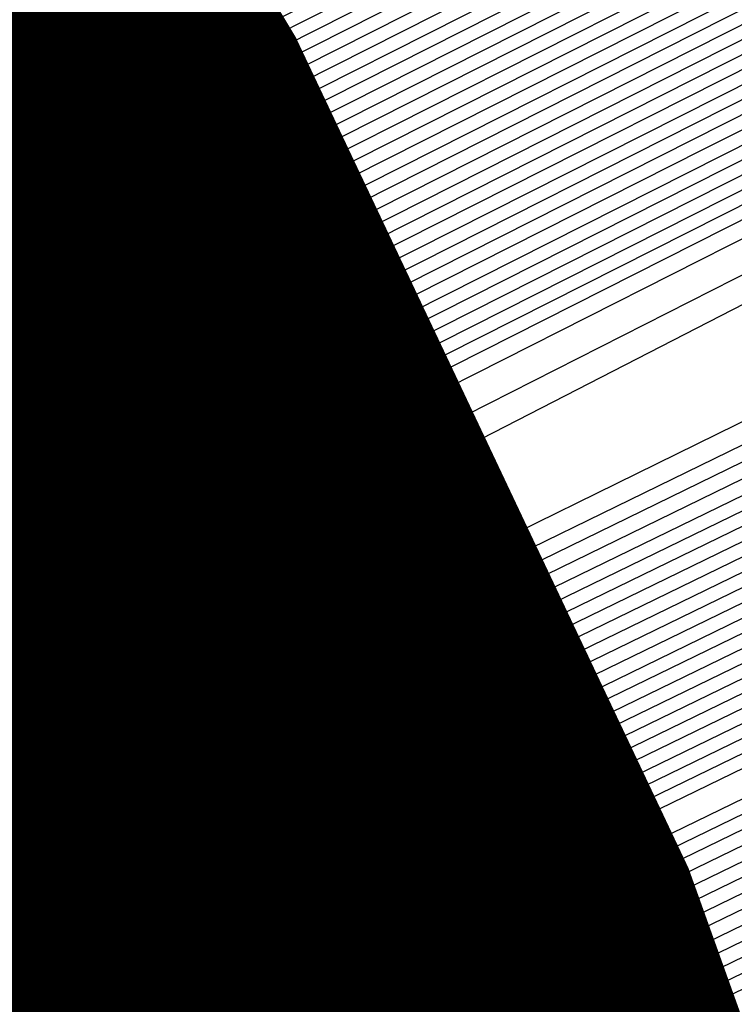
# Model space of a CAD drawing. Extents: x 3249832 to 3255657, y 13789405 to 13793316.
# Tile 426 of 656: x 3254723.482 to 3254724.245, y 13790591.556 to 13790592.608. Entities that reach past the tile are written whole.
import ezdxf

# ---------------------------------------------------------------- set-up
doc = ezdxf.new("R2010")
doc.units = 0
doc.header["$LTSCALE"] = 100
doc.header["$MEASUREMENT"] = 0
for name, color, linetype in [('GRATIO_CON', 10, 'CONTINUOUS'), ('GRATIO_ICON', 7, 'CONTINUOUS'), ('TARGETS_EAST', 7, 'CONTINUOUS')]:
    doc.layers.add(name, color=color, linetype=linetype)

# ---------------------------------------------------------------- blocks, each defined once
blk = doc.blocks.new('Gratio_032316_contours')
at = {"layer": 'GRATIO_CON', "color": 1, "linetype": 'Continuous', "flags": 128}
for points in [[(3254642.139, 13790551.7053), (3254660.6124, 13790560.6687), (3254682.3072, 13790571.2723), (3254700.7352, 13790580.305), (3254711.0317, 13790585.3564), (3254714.825, 13790587.2199), (3254715.3665, 13790587.4896), (3254715.3659, 13790587.4937), (3254715.3657, 13790587.4969), (3254715.3666, 13790587.4975), (3254715.9081, 13790587.7572), (3254719.6861, 13790589.589), (3254729.9352, 13790594.5687), (3254748.2689, 13790603.4881), (3254769.8147, 13790614.0012), (3254788.079, 13790622.9777)], [(3254643.9573, 13790552.6097), (3254661.9705, 13790561.3498), (3254683.1246, 13790571.6892), (3254701.0934, 13790580.4969), (3254711.1333, 13790585.4226), (3254714.8321, 13790587.2398), (3254715.3601, 13790587.5029), (3254715.3596, 13790587.5069), (3254715.3595, 13790587.5098), (3254715.3603, 13790587.5104), (3254715.8805, 13790587.7597), (3254719.5093, 13790589.5191), (3254729.3537, 13790594.3022), (3254746.9632, 13790602.8693), (3254767.6581, 13790612.9672), (3254785.2011, 13790621.5892)], [(3254645.7757, 13790553.5142), (3254663.3285, 13790562.0309), (3254683.9419, 13790572.1067), (3254701.4513, 13790580.6909), (3254711.2342, 13790585.4933), (3254714.8385, 13790587.2659), (3254715.3542, 13790587.5212), (3254715.853, 13790587.7617), (3254719.3325, 13790589.4492), (3254728.7721, 13790594.0356), (3254745.6576, 13790602.2505), (3254765.5015, 13790611.9331), (3254782.3232, 13790620.2006)], [(3254647.5941, 13790554.4186), (3254664.6865, 13790562.712), (3254684.7593, 13790572.5235), (3254701.8095, 13790580.8826), (3254711.336, 13790585.5591), (3254714.8458, 13790587.2852), (3254715.348, 13790587.5339), (3254715.8254, 13790587.7641), (3254719.1557, 13790589.3793), (3254728.1905, 13790593.7691), (3254744.3519, 13790601.6317), (3254763.3449, 13790610.8991), (3254779.4453, 13790618.8121)], [(3254651.2308, 13790556.2274), (3254667.4026, 13790564.0741), (3254686.3942, 13790573.3572), (3254702.526, 13790581.266), (3254711.5395, 13790585.6907), (3254714.8603, 13790587.3239), (3254715.3355, 13790587.5594), (3254715.7702, 13790587.7691), (3254718.8022, 13790589.2396), (3254727.0274, 13790593.236), (3254741.7406, 13790600.3941), (3254759.0318, 13790608.8311), (3254773.6894, 13790616.035)], [(3254653.0492, 13790557.1319), (3254668.7606, 13790564.7552), (3254687.2116, 13790573.774), (3254702.8843, 13790581.4577), (3254711.6412, 13790585.7564), (3254714.8676, 13790587.3433), (3254715.3293, 13790587.5721), (3254715.7426, 13790587.7716), (3254718.6254, 13790589.1697), (3254726.4458, 13790592.9695), (3254740.435, 13790599.7753), (3254756.8752, 13790607.7971), (3254770.8115, 13790614.6465), (3254778.5294, 13790618.5309)], [(3254646.2517, 13790553.9528), (3254654.8675, 13790558.0363), (3254670.1186, 13790565.4362), (3254688.0291, 13790574.1908), (3254703.2426, 13790581.6494), (3254711.743, 13790585.8222), (3254714.8749, 13790587.3627), (3254715.3231, 13790587.5848), (3254715.7151, 13790587.774), (3254718.4486, 13790589.0998), (3254725.8643, 13790592.703), (3254739.1294, 13790599.1565), (3254754.7186, 13790606.7631), (3254767.9336, 13790613.258), (3254775.252, 13790616.9413)], [(3254648.3232, 13790554.9771), (3254656.6859, 13790558.9407), (3254671.4766, 13790566.1173), (3254688.8465, 13790574.6076), (3254703.6008, 13790581.8411), (3254711.8447, 13790585.888), (3254714.8821, 13790587.382), (3254715.3169, 13790587.5976), (3254715.6875, 13790587.7765), (3254718.2718, 13790589.03), (3254725.2827, 13790592.4364), (3254737.8237, 13790598.5377), (3254752.562, 13790605.7291), (3254765.0557, 13790611.8694), (3254771.9746, 13790615.3518)], [(3254652.466, 13790557.0257), (3254660.3226, 13790560.7496), (3254674.1927, 13790567.4794), (3254690.4813, 13790575.4413), (3254704.3173, 13790582.2246), (3254712.0482, 13790586.0196), (3254714.8967, 13790587.4207), (3254715.3044, 13790587.623), (3254715.6323, 13790587.7815), (3254717.9183, 13790588.8903), (3254724.1196, 13790591.9033), (3254735.2124, 13790597.3001), (3254748.2489, 13790603.6611), (3254759.2998, 13790609.0924), (3254765.4198, 13790612.1726), (3254767.5973, 13790613.3706), (3254767.8046, 13790613.628), (3254767.8447, 13790613.807), (3254768.8446, 13790614.4523), (3254771.7623, 13790616.0293)], [(3254651.241, 13790556.5836), (3254654.5375, 13790558.0501), (3254662.141, 13790561.654), (3254675.5507, 13790568.1605), (3254691.2988, 13790575.8581), (3254704.6756, 13790582.4163), (3254712.1499, 13790586.0854), (3254714.904, 13790587.4401), (3254715.2982, 13790587.6357), (3254715.6047, 13790587.7839), (3254717.7415, 13790588.8204), (3254723.538, 13790591.6368), (3254733.9068, 13790596.6813), (3254746.0923, 13790602.627), (3254756.4219, 13790607.7038), (3254762.1424, 13790610.583), (3254764.1778, 13790611.7028), (3254764.3715, 13790611.9434), (3254764.4337, 13790612.1232), (3254765.5415, 13790612.8137), (3254768.7386, 13790614.5249), (3254774.566, 13790617.5186)], [(3254651.548, 13790556.8702), (3254653.3699, 13790557.6315), (3254656.6089, 13790559.0744), (3254663.9594, 13790562.5584), (3254676.9087, 13790568.8416), (3254692.1162, 13790576.2749), (3254705.0338, 13790582.608), (3254712.2517, 13790586.1512), (3254714.9112, 13790587.4594), (3254715.292, 13790587.6484), (3254715.5771, 13790587.7864), (3254717.5647, 13790588.7505), (3254722.9564, 13790591.3703), (3254732.6011, 13790596.0625), (3254743.9357, 13790601.593), (3254753.544, 13790606.3153), (3254758.865, 13790608.9934), (3254760.7582, 13790610.035), (3254760.9385, 13790610.2589), (3254761.0228, 13790610.4394), (3254762.2384, 13790611.1751), (3254765.7149, 13790613.0205), (3254772.0375, 13790616.2604)], [(3254678.2668, 13790569.5227), (3254692.9336, 13790576.6918), (3254705.3921, 13790582.7997), (3254712.3534, 13790586.217), (3254714.9185, 13790587.4788), (3254715.2858, 13790587.6612), (3254715.5496, 13790587.7889), (3254717.3879, 13790588.6807), (3254722.3749, 13790591.1037), (3254731.2955, 13790595.4436), (3254741.7791, 13790600.559), (3254750.666, 13790604.9267), (3254755.5876, 13790607.4038), (3254757.3387, 13790608.3672), (3254757.5054, 13790608.5743), (3254757.6118, 13790608.7556), (3254758.9353, 13790609.5366), (3254762.6912, 13790611.5161), (3254769.509, 13790615.0021), (3254777.6739, 13790619.1394)], [(3254680.9828, 13790570.8848), (3254694.5684, 13790577.5253), (3254706.1082, 13790583.1826), (3254712.556, 13790586.3474), (3254714.9315, 13790587.5159), (3254715.271, 13790587.6858), (3254715.2714, 13790587.6881), (3254715.2722, 13790587.6892), (3254715.2732, 13790587.689), (3254715.4944, 13790587.7945), (3254717.0344, 13790588.541), (3254721.2117, 13790590.5707), (3254728.6842, 13790594.206), (3254737.4659, 13790598.491), (3254744.9102, 13790602.1497), (3254749.0328, 13790604.2246), (3254750.4996, 13790605.0316), (3254750.6393, 13790605.2051), (3254750.7899, 13790605.388), (3254752.329, 13790606.2594), (3254756.6438, 13790608.5072), (3254764.4521, 13790612.4857), (3254773.7947, 13790617.2146)], [(3254682.3408, 13790571.5658), (3254695.3858, 13790577.9421), (3254706.4664, 13790583.3743), (3254712.6576, 13790586.4132), (3254714.9386, 13790587.5352), (3254715.2646, 13790587.6983), (3254715.2651, 13790587.7006), (3254715.2659, 13790587.7017), (3254715.267, 13790587.7016), (3254715.4668, 13790587.797), (3254716.8576, 13790588.4711), (3254720.6302, 13790590.3041), (3254727.3786, 13790593.5872), (3254735.3094, 13790597.457), (3254742.0323, 13790600.7611), (3254745.7554, 13790602.635), (3254747.0801, 13790603.3639), (3254747.2062, 13790603.5205), (3254747.379, 13790603.7042), (3254749.0259, 13790604.6209), (3254753.6201, 13790607.0028), (3254761.9237, 13790611.2275), (3254771.8551, 13790616.2521)], [(3254683.6989, 13790572.2469), (3254696.2032, 13790578.3589), (3254706.8246, 13790583.566), (3254712.7593, 13790586.4789), (3254714.9457, 13790587.5545), (3254715.2583, 13790587.7108), (3254715.2588, 13790587.7131), (3254715.2597, 13790587.7142), (3254715.2608, 13790587.7142), (3254715.4392, 13790587.7994), (3254716.6808, 13790588.4013), (3254720.0486, 13790590.0376), (3254726.0729, 13790592.9684), (3254733.1528, 13790596.423), (3254739.1543, 13790599.3726), (3254742.478, 13790601.0454), (3254743.6606, 13790601.6961), (3254743.7731, 13790601.8359), (3254743.968, 13790602.0204), (3254745.7228, 13790602.9823), (3254750.5964, 13790605.4984), (3254759.3952, 13790609.9692), (3254769.9155, 13790615.2897), (3254779.2011, 13790619.9784)], [(3254685.0569, 13790572.928), (3254697.0206, 13790578.7757), (3254707.1829, 13790583.7577), (3254712.8609, 13790586.5447), (3254714.9528, 13790587.5738), (3254715.2519, 13790587.7234), (3254715.2526, 13790587.7256), (3254715.2535, 13790587.7267), (3254715.2546, 13790587.7269), (3254715.4116, 13790587.8019), (3254716.504, 13790588.3314), (3254719.4671, 13790589.7711), (3254724.7673, 13790592.3496), (3254730.9962, 13790595.389), (3254736.2764, 13790597.9841), (3254739.2006, 13790599.4558), (3254740.241, 13790600.0283), (3254740.3401, 13790600.1513), (3254740.5571, 13790600.3366), (3254742.4197, 13790601.3437), (3254747.5727, 13790603.994), (3254756.8668, 13790608.711), (3254767.9759, 13790614.3273), (3254777.7802, 13790619.2776)], [(3254687.7729, 13790574.2901), (3254698.6554, 13790579.6094), (3254707.8993, 13790584.1411), (3254713.0642, 13790586.6762), (3254714.9671, 13790587.6123), (3254715.2393, 13790587.7484), (3254715.24, 13790587.7505), (3254715.241, 13790587.7518), (3254715.2422, 13790587.7521), (3254715.3565, 13790587.8068), (3254716.1504, 13790588.1917), (3254718.3039, 13790589.238), (3254722.156, 13790591.112), (3254726.683, 13790593.3209), (3254730.5206, 13790595.207), (3254732.6458, 13790596.2766), (3254733.4019, 13790596.6927), (3254733.4739, 13790596.7821), (3254733.7351, 13790596.969), (3254735.8135, 13790598.0666), (3254741.5253, 13790600.9852), (3254751.8099, 13790606.1945), (3254764.0967, 13790612.4024), (3254774.9383, 13790617.8759)], [(3254689.131, 13790574.9712), (3254699.4729, 13790580.0262), (3254708.2575, 13790584.3328), (3254713.1658, 13790586.742), (3254714.9742, 13790587.6316), (3254715.2329, 13790587.761), (3254715.2337, 13790587.763), (3254715.2348, 13790587.7643), (3254715.2359, 13790587.7648), (3254715.3289, 13790587.8092), (3254715.9737, 13790588.1218), (3254717.7224, 13790588.9714), (3254720.8504, 13790590.4932), (3254724.5264, 13790592.2869), (3254727.6426, 13790593.8185), (3254729.3684, 13790594.687), (3254729.9824, 13790595.0249), (3254730.0409, 13790595.0975), (3254730.3242, 13790595.2852), (3254732.5104, 13790596.428), (3254738.5016, 13790599.4807), (3254749.2814, 13790604.9363), (3254762.1571, 13790611.44), (3254773.5174, 13790617.1751)], [(3254690.489, 13790575.6522), (3254700.2903, 13790580.443), (3254708.6157, 13790584.5245), (3254713.2674, 13790586.8077), (3254714.9813, 13790587.6509), (3254715.2266, 13790587.7735), (3254715.2275, 13790587.7755), (3254715.2286, 13790587.7768), (3254715.2297, 13790587.7774), (3254715.3013, 13790587.8117), (3254715.7969, 13790588.0519), (3254717.1408, 13790588.7049), (3254719.5447, 13790589.8744), (3254722.3699, 13790591.2529), (3254724.7647, 13790592.4299), (3254726.091, 13790593.0974), (3254726.5629, 13790593.3571), (3254726.6078, 13790593.4129), (3254726.9132, 13790593.6014), (3254729.2072, 13790594.7894), (3254735.4779, 13790597.9763), (3254746.753, 13790603.6781), (3254760.2175, 13790610.4776), (3254772.0965, 13790616.4743)], [(3254691.847, 13790576.3333), (3254701.1077, 13790580.8598), (3254708.9739, 13790584.7162), (3254713.3691, 13790586.8735), (3254714.9885, 13790587.6701), (3254715.2202, 13790587.7861), (3254715.2212, 13790587.788), (3254715.2224, 13790587.7893), (3254715.2235, 13790587.79), (3254715.2737, 13790587.8141), (3254715.6201, 13790587.9821), (3254716.5592, 13790588.4384), (3254718.2391, 13790589.2556), (3254720.2133, 13790590.2189), (3254721.8868, 13790591.0414), (3254722.8136, 13790591.5079), (3254723.1433, 13790591.6893), (3254723.1747, 13790591.7283), (3254723.5023, 13790591.9176), (3254725.9041, 13790593.1509), (3254732.4543, 13790596.4719), (3254744.2245, 13790602.4199), (3254758.2779, 13790609.5152)], [(3254687.5981, 13790574.316), (3254694.5631, 13790577.6954), (3254702.7425, 13790581.6935), (3254709.6903, 13790585.0996), (3254713.5723, 13790587.005), (3254715.0027, 13790587.7087), (3254715.2076, 13790587.8111), (3254715.2155, 13790587.8162), (3254715.2646, 13790587.8408), (3254715.3952, 13790587.9046), (3254715.6275, 13790588.0179), (3254715.8997, 13790588.1512), (3254716.1297, 13790588.2654), (3254716.6303, 13790588.5199), (3254719.2939, 13790589.8681), (3254726.4082, 13790593.462), (3254739.168, 13790599.9031), (3254754.3988, 13790607.5903), (3254767.8337, 13790614.3719), (3254776.2164, 13790618.6078)], [(3254651.0069, 13790556.9616), (3254655.5123, 13790559.1072), (3254661.3217, 13790561.894), (3254668.1197, 13790565.1602), (3254674.8023, 13790568.3631), (3254680.0684, 13790570.8643), (3254683.1747, 13790572.3015), (3254685.6089, 13790573.4148), (3254689.4165, 13790575.2204), (3254695.9211, 13790578.3765), (3254703.5599, 13790582.1103), (3254710.0485, 13790585.2913), (3254713.674, 13790587.0708), (3254715.0098, 13790587.728), (3254715.2012, 13790587.8237), (3254715.5767, 13790588.0145), (3254718.1988, 13790589.3384), (3254725.3135, 13790592.9288), (3254738.0825, 13790599.3724), (3254753.3307, 13790607.0675), (3254766.7985, 13790613.8657), (3254775.2332, 13790618.1281)], [(3254651.9652, 13790557.4392), (3254656.6382, 13790559.6653), (3254662.6638, 13790562.5558), (3254669.7147, 13790565.9438), (3254676.6453, 13790569.2668), (3254682.1055, 13790571.8639), (3254685.3036, 13790573.3493), (3254687.6804, 13790574.4392), (3254691.2349, 13790576.1249), (3254697.2791, 13790579.0576), (3254704.3773, 13790582.5271), (3254710.4067, 13790585.483), (3254713.7756, 13790587.1366), (3254715.0169, 13790587.7472), (3254715.1948, 13790587.8363), (3254715.5637, 13790588.0238), (3254718.1399, 13790589.3246), (3254725.1298, 13790592.8522), (3254737.6771, 13790599.1838), (3254752.6727, 13790606.7516), (3254765.9448, 13790613.4511), (3254774.3039, 13790617.6754)], [(3254652.9236, 13790557.9168), (3254657.7641, 13790560.2233), (3254664.0059, 13790563.2177), (3254671.3097, 13790566.7274), (3254678.4883, 13790570.1706), (3254684.1427, 13790572.8635), (3254687.4325, 13790574.3972), (3254689.7518, 13790575.4635), (3254693.0532, 13790577.0293), (3254698.6371, 13790579.7386), (3254705.1948, 13790582.9439), (3254710.7649, 13790585.6747), (3254713.8772, 13790587.2023), (3254715.024, 13790587.7665), (3254715.1884, 13790587.8489), (3254715.5508, 13790588.0331), (3254718.0809, 13790589.3107), (3254724.9462, 13790592.7755), (3254737.2717, 13790598.9953), (3254752.0148, 13790606.4357), (3254765.0911, 13790613.0365), (3254773.3746, 13790617.2228)], [(3254651.3, 13790557.2133), (3254654.8403, 13790558.872), (3254660.0158, 13790561.3394), (3254666.6901, 13790564.5414), (3254674.4997, 13790568.2945), (3254682.1743, 13790571.9781), (3254688.2171, 13790574.8626), (3254691.6904, 13790576.4929), (3254693.8947, 13790577.5121), (3254696.69, 13790578.8381), (3254701.3532, 13790581.1008), (3254706.8296, 13790583.7776), (3254711.4814, 13790586.0581), (3254714.0805, 13790587.3339), (3254715.0382, 13790587.8051), (3254715.1756, 13790587.8741), (3254715.5248, 13790588.0517), (3254717.9631, 13790589.2831), (3254724.5788, 13790592.6221), (3254736.4608, 13790598.6182), (3254750.699, 13790605.8039), (3254763.3837, 13790612.2073), (3254771.5159, 13790616.3175)], [(3254652.1439, 13790557.6356), (3254655.7986, 13790559.3495), (3254661.1417, 13790561.8975), (3254668.0321, 13790565.2032), (3254676.0946, 13790569.078), (3254684.0173, 13790572.8819), (3254690.2542, 13790575.8622), (3254693.8193, 13790577.5407), (3254695.9661, 13790578.5364), (3254698.5083, 13790579.7426), (3254702.7112, 13790581.7819), (3254707.647, 13790584.1944), (3254711.8396, 13790586.2498), (3254714.1821, 13790587.3996), (3254715.0454, 13790587.8244), (3254715.1692, 13790587.8867), (3254715.5119, 13790588.061), (3254717.9042, 13790589.2693), (3254724.3952, 13790592.5454), (3254736.0554, 13790598.4297), (3254750.0411, 13790605.488), (3254762.53, 13790611.7927), (3254770.5866, 13790615.8649), (3254774.8217, 13790618.021)], [(3254692.2914, 13790576.8618), (3254695.9482, 13790578.5886), (3254698.0375, 13790579.5607), (3254700.3267, 13790580.647), (3254704.0693, 13790582.4629), (3254708.4644, 13790584.6112), (3254712.1978, 13790586.4415), (3254714.2838, 13790587.4654), (3254715.0525, 13790587.8436), (3254715.1628, 13790587.899), (3254715.1638, 13790587.9005), (3254715.1651, 13790587.902), (3254715.1662, 13790587.9033), (3254715.5018, 13790588.0733), (3254717.8471, 13790589.2573), (3254724.2124, 13790592.4695), (3254735.6502, 13790598.2414), (3254749.3832, 13790605.1722), (3254761.6763, 13790611.3781), (3254769.6572, 13790615.4123), (3254773.9041, 13790617.5743)], [(3254687.7034, 13790574.6894), (3254694.3286, 13790577.8614), (3254698.0771, 13790579.6365), (3254700.109, 13790580.5851), (3254702.1451, 13790581.5514), (3254705.4273, 13790583.144), (3254709.2818, 13790585.0281), (3254712.556, 13790586.6332), (3254714.3854, 13790587.5311), (3254715.0596, 13790587.8629), (3254715.1564, 13790587.9115), (3254715.1574, 13790587.913), (3254715.1587, 13790587.9145), (3254715.1597, 13790587.9158), (3254715.4888, 13790588.0826), (3254717.7882, 13790589.2435), (3254724.0287, 13790592.3929), (3254735.2448, 13790598.0529), (3254748.7253, 13790604.8563), (3254760.8226, 13790610.9635), (3254768.7279, 13790614.9597), (3254772.9866, 13790617.1276)], [(3254691.3894, 13790576.4969), (3254698.4029, 13790579.8606), (3254702.3349, 13790581.7322), (3254704.2518, 13790582.6337), (3254705.7818, 13790583.3603), (3254708.1433, 13790584.5061), (3254710.9167, 13790585.8617), (3254713.2724, 13790587.0166), (3254714.5887, 13790587.6627), (3254715.0738, 13790587.9014), (3254715.1436, 13790587.9366), (3254715.1446, 13790587.938), (3254715.1458, 13790587.9395), (3254715.1469, 13790587.941), (3254715.4628, 13790588.1013), (3254717.6703, 13790589.2159), (3254723.6614, 13790592.2395), (3254734.4339, 13790597.6758), (3254747.4094, 13790604.2245), (3254759.1152, 13790610.1344), (3254766.8692, 13790614.0544), (3254771.1515, 13790616.2343)], [(3254684.0695, 13790572.9958), (3254693.2324, 13790577.4007), (3254700.4401, 13790580.8601), (3254704.4638, 13790582.78), (3254706.3233, 13790583.658), (3254707.6001, 13790584.2647), (3254709.5014, 13790585.1872), (3254711.7343, 13790586.2788), (3254713.6314, 13790587.2092), (3254714.6921, 13790587.7304), (3254715.0837, 13790587.9238), (3254715.1405, 13790587.9531), (3254715.4499, 13790588.1105), (3254717.6114, 13790589.2021), (3254723.4777, 13790592.1629), (3254734.0285, 13790597.4873), (3254746.7515, 13790603.9086), (3254758.2615, 13790609.7198), (3254765.9399, 13790613.6018), (3254770.2339, 13790615.7876), (3254772.3576, 13790616.8983)], [(3254685.6645, 13790573.7793), (3254695.0754, 13790578.3044), (3254702.4773, 13790581.8597), (3254706.5928, 13790583.8279), (3254708.3947, 13790584.6823), (3254709.4185, 13790585.1691), (3254710.8594, 13790585.8683), (3254712.5517, 13790586.6956), (3254713.9896, 13790587.4009), (3254714.7937, 13790587.7962), (3254715.0908, 13790587.9432), (3254715.1341, 13790587.9658), (3254715.4369, 13790588.1198), (3254717.5524, 13790589.1883), (3254723.294, 13790592.0862), (3254733.6231, 13790597.2988), (3254746.0936, 13790603.5927), (3254757.4078, 13790609.3052), (3254765.0105, 13790613.1491), (3254769.3164, 13790615.3409), (3254771.4825, 13790616.4728)], [(3254687.2595, 13790574.5629), (3254696.9184, 13790579.2082), (3254704.5144, 13790582.8593), (3254708.7217, 13790584.8757), (3254710.4661, 13790585.7067), (3254711.2369, 13790586.0736), (3254712.2174, 13790586.5494), (3254713.3691, 13790587.1124), (3254714.3478, 13790587.5926), (3254714.8953, 13790587.862), (3254715.0978, 13790587.9625), (3254715.1276, 13790587.9785), (3254715.4239, 13790588.1292), (3254717.4935, 13790589.1745), (3254723.1104, 13790592.0095), (3254733.2176, 13790597.1102), (3254745.4357, 13790603.2768), (3254756.5541, 13790608.8906), (3254764.0812, 13790612.6965), (3254768.3988, 13790614.8943), (3254770.6075, 13790616.0472), (3254771.7108, 13790616.6657)], [(3254690.4495, 13790576.13), (3254700.6044, 13790581.0157), (3254708.5888, 13790584.8585), (3254712.9795, 13790586.9715), (3254714.609, 13790587.7553), (3254714.8736, 13790587.8824), (3254714.9335, 13790587.9115), (3254715.004, 13790587.9462), (3254715.0642, 13790587.9761), (3254715.0986, 13790587.9937), (3254715.112, 13790588.0013), (3254715.1148, 13790588.0038), (3254715.3979, 13790588.1479), (3254717.3756, 13790589.147), (3254722.743, 13790591.8562), (3254732.4068, 13790596.7332), (3254744.1198, 13790602.645), (3254754.8468, 13790608.0614), (3254762.2225, 13790611.7913), (3254766.5637, 13790614.0009), (3254768.8573, 13790615.1961), (3254770.0169, 13790615.8415), (3254770.6619, 13790616.237), (3254771.3382, 13790616.6417)], [(3254691.3246, 13790576.5671), (3254701.2561, 13790581.3455), (3254709.0349, 13790585.09), (3254713.3077, 13790587.1475), (3254714.8826, 13790587.9066), (3254715.1084, 13790588.0164), (3254715.3849, 13790588.1572), (3254717.3167, 13790589.1332), (3254722.5594, 13790591.7795), (3254732.0013, 13790596.5446), (3254743.4619, 13790602.3291), (3254753.9931, 13790607.6468), (3254761.2932, 13790611.3386), (3254765.6461, 13790613.5543), (3254767.9823, 13790614.7706), (3254769.17, 13790615.4294), (3254769.8305, 13790615.8319), (3254770.5233, 13790616.2441), (3254771.6468, 13790616.8582)], [(3254692.0922, 13790576.9523), (3254701.7295, 13790581.5891), (3254709.2424, 13790585.2057), (3254713.3647, 13790587.1907), (3254714.8842, 13790587.9231), (3254715.102, 13790588.0291), (3254715.3719, 13790588.1666), (3254717.2577, 13790589.1194), (3254722.3757, 13790591.7029), (3254731.5959, 13790596.3561), (3254742.804, 13790602.0133), (3254753.1394, 13790607.2322), (3254760.3638, 13790610.886), (3254764.7286, 13790613.1076), (3254767.1072, 13790614.345), (3254768.3231, 13790615.0173), (3254768.9992, 13790615.4268), (3254769.7083, 13790615.8466), (3254770.8588, 13790616.474), (3254772.2008, 13790617.2017)], [(3254683.086, 13790572.6396), (3254692.8597, 13790577.3375), (3254702.2029, 13790581.8327), (3254709.4499, 13790585.3213), (3254713.4218, 13790587.234), (3254714.8858, 13790587.9396), (3254715.0956, 13790588.0417), (3254715.359, 13790588.1759), (3254717.1988, 13790589.1056), (3254722.192, 13790591.6262), (3254731.1905, 13790596.1676), (3254742.1461, 13790601.6974), (3254752.2857, 13790606.8176), (3254759.4345, 13790610.4334), (3254763.811, 13790612.6609), (3254766.2321, 13790613.9195), (3254767.4761, 13790614.6052), (3254768.1678, 13790615.0216), (3254768.8934, 13790615.4491), (3254770.0708, 13790616.0899), (3254771.4446, 13790616.8335)], [(3254685.0376, 13790573.6106), (3254694.3948, 13790578.1075), (3254703.1496, 13790582.3192), (3254709.8648, 13790585.5517), (3254713.5359, 13790587.3196), (3254714.8889, 13790587.9721), (3254715.0828, 13790588.0668), (3254715.333, 13790588.1946), (3254717.0809, 13790589.0781), (3254721.8247, 13790591.4729), (3254730.3796, 13790595.7905), (3254740.8302, 13790601.0656), (3254750.5783, 13790605.9885), (3254757.5758, 13790609.5281), (3254761.9759, 13790611.7676), (3254764.482, 13790613.0684), (3254765.7823, 13790613.781), (3254766.5051, 13790614.2114), (3254767.2635, 13790614.6541), (3254768.4947, 13790615.3216), (3254769.9322, 13790616.0971), (3254771.1334, 13790616.7816)], [(3254686.0134, 13790574.0961), (3254695.1623, 13790578.4926), (3254703.623, 13790582.5627), (3254710.0723, 13790585.6672), (3254713.5929, 13790587.3627), (3254714.8905, 13790587.9885), (3254715.0765, 13790588.0794), (3254715.32, 13790588.2039), (3254717.022, 13790589.0643), (3254721.641, 13790591.3962), (3254729.9742, 13790595.602), (3254740.1723, 13790600.7497), (3254749.7246, 13790605.5739), (3254756.6465, 13790609.0755), (3254761.0584, 13790611.3209), (3254763.6069, 13790612.6429), (3254764.9354, 13790613.3689), (3254765.6738, 13790613.8062), (3254766.4486, 13790614.2565), (3254767.7067, 13790614.9375), (3254769.176, 13790615.729), (3254770.4045, 13790616.4267), (3254771.0551, 13790616.8757), (3254771.2495, 13790617.1191)], [(3254686.9892, 13790574.5817), (3254695.9299, 13790578.8778), (3254704.0964, 13790582.8062), (3254710.2798, 13790585.7827), (3254713.65, 13790587.4058), (3254714.8921, 13790588.0049), (3254715.0701, 13790588.092), (3254715.307, 13790588.2133), (3254716.963, 13790589.0505), (3254721.4573, 13790591.3195), (3254729.5688, 13790595.4135), (3254739.5144, 13790600.4338), (3254748.8709, 13790605.1593)], [(3254687.965, 13790575.0672), (3254696.6974, 13790579.2629), (3254704.5698, 13790583.0496), (3254710.4873, 13790585.8981), (3254713.707, 13790587.4489), (3254714.8937, 13790588.0213), (3254715.0637, 13790588.1046), (3254715.2941, 13790588.2226), (3254716.9041, 13790589.0367), (3254721.2737, 13790591.2429), (3254729.1633, 13790595.2249), (3254738.8565, 13790600.1179), (3254748.0172, 13790604.7447)], [(3254689.9166, 13790576.0383), (3254698.2325, 13790580.0332), (3254705.5166, 13790583.5369), (3254710.9023, 13790586.1303), (3254714.0382, 13790587.647), (3254716.632, 13790588.9334), (3254720.906, 13790591.0888), (3254728.3524, 13790594.8476), (3254737.5406, 13790599.4861), (3254746.3098, 13790603.9155)], [(3254690.8924, 13790576.5238), (3254699.0001, 13790580.4183), (3254705.9899, 13790583.7804), (3254711.1098, 13790586.2458), (3254714.0887, 13790587.6869), (3254716.581, 13790588.9235), (3254720.7224, 13790591.0121), (3254727.947, 13790594.6591), (3254736.8827, 13790599.1702), (3254745.4561, 13790603.5009)], [(3254691.8683, 13790577.0094), (3254699.7676, 13790580.8035), (3254706.4633, 13790584.0239), (3254711.3173, 13790586.3613), (3254714.1392, 13790587.7268), (3254716.5301, 13790588.9136), (3254720.5388, 13790590.9355), (3254727.5416, 13790594.4706), (3254736.2248, 13790598.8543), (3254744.6024, 13790603.0863), (3254751.0704, 13790606.3597)], [(3254684.5147, 13790573.5023), (3254692.8441, 13790577.4949), (3254700.5352, 13790581.1886), (3254706.9367, 13790584.2674), (3254711.5248, 13790586.4768), (3254714.1897, 13790587.7666), (3254716.4792, 13790588.9036), (3254720.3552, 13790590.8588), (3254727.1361, 13790594.2821), (3254735.5669, 13790598.5384), (3254743.7487, 13790602.6718), (3254750.1411, 13790605.9071)], [(3254686.5494, 13790574.5139), (3254694.7957, 13790578.466), (3254702.0703, 13790581.9589), (3254707.8835, 13790584.7544), (3254711.9397, 13790586.7079), (3254714.2907, 13790587.8464), (3254716.3774, 13790588.8837), (3254719.9879, 13790590.7055), (3254726.3253, 13790593.905), (3254734.251, 13790597.9066), (3254742.0413, 13790601.8426), (3254748.2824, 13790605.0018)], [(3254687.5668, 13790575.0197), (3254695.7715, 13790578.9516), (3254702.8378, 13790582.344), (3254708.3569, 13790584.9979), (3254712.1472, 13790586.8234), (3254714.3412, 13790587.8862), (3254716.3265, 13790588.8738), (3254719.8043, 13790590.6289), (3254725.9199, 13790593.7165), (3254733.5931, 13790597.5908), (3254741.1877, 13790601.428), (3254747.3531, 13790604.5492)], [(3254688.5842, 13790575.5255), (3254696.7473, 13790579.4371), (3254703.6054, 13790582.7292), (3254708.8303, 13790585.2414), (3254712.3547, 13790586.9389), (3254714.3917, 13790587.9261), (3254716.2755, 13790588.8639), (3254719.6207, 13790590.5522), (3254725.5145, 13790593.528), (3254732.9352, 13790597.2749), (3254740.334, 13790601.0134), (3254746.4237, 13790604.0966)], [(3254689.6015, 13790576.0313), (3254697.7231, 13790579.9226), (3254704.3729, 13790583.1143), (3254709.3036, 13790585.4849), (3254712.5622, 13790587.0544), (3254714.4422, 13790587.966), (3254716.2246, 13790588.8539), (3254719.4371, 13790590.4756), (3254725.1091, 13790593.3394), (3254732.2773, 13790596.959), (3254739.4803, 13790600.5988), (3254745.4944, 13790603.644)], [(3254691.6363, 13790577.0429), (3254699.6748, 13790580.8937), (3254705.908, 13790583.8846), (3254710.2504, 13790585.9718), (3254712.9771, 13790587.2855), (3254714.5432, 13790588.0457), (3254716.1228, 13790588.834), (3254719.0698, 13790590.3223), (3254724.2982, 13790592.9624), (3254730.9614, 13790596.3272), (3254737.7729, 13790599.7696), (3254743.6357, 13790602.7387), (3254748.2126, 13790605.0675)], [(3254692.6536, 13790577.5487), (3254700.6506, 13790581.3793), (3254706.6756, 13790584.2697), (3254710.7238, 13790586.2153), (3254713.1846, 13790587.401), (3254714.5937, 13790588.0856), (3254716.0719, 13790588.8241), (3254718.8862, 13790590.2456), (3254723.8928, 13790592.7739), (3254730.3035, 13790596.0113), (3254736.9192, 13790599.355), (3254742.7064, 13790602.2861), (3254747.295, 13790604.6208)], [(3254685.2107, 13790574.0117), (3254693.671, 13790578.0546), (3254701.6264, 13790581.8648), (3254707.4431, 13790584.6548), (3254711.1972, 13790586.4588), (3254713.3921, 13790587.5165), (3254714.6442, 13790588.1255), (3254716.0209, 13790588.8142), (3254718.7026, 13790590.169), (3254723.4874, 13790592.5853), (3254729.6456, 13790595.6954), (3254736.0655, 13790598.9404), (3254741.777, 13790601.8334), (3254746.3775, 13790604.1742)], [(3254686.1555, 13790574.4828), (3254694.6884, 13790578.5604), (3254702.6022, 13790582.3504), (3254708.2106, 13790585.04), (3254711.6706, 13790586.7023), (3254713.5996, 13790587.6321), (3254714.6947, 13790588.1653), (3254715.97, 13790588.8042), (3254718.519, 13790590.0923), (3254723.082, 13790592.3968), (3254728.9877, 13790595.3795), (3254735.2118, 13790598.5259), (3254740.8477, 13790601.3808), (3254745.4599, 13790603.7275)]]:
    blk.add_lwpolyline(points, dxfattribs=at)
at = {"layer": 'GRATIO_CON', "color": 5, "linetype": 'Continuous', "flags": 128}
for points in [[(3254645.4599, 13790553.036), (3254663.069, 13790561.7623), (3254683.7862, 13790571.9554), (3254701.3959, 13790580.5965), (3254711.2365, 13790585.4241), (3254714.8618, 13790587.205), (3254715.3792, 13790587.4629), (3254715.3785, 13790587.4674), (3254715.3782, 13790587.4709), (3254715.379, 13790587.4719), (3254715.9133, 13790587.7279), (3254719.64, 13790589.5343), (3254729.7495, 13790594.4457), (3254747.8375, 13790603.2357), (3254769.1201, 13790613.5531), (3254787.2186, 13790622.2657)], [(3254649.9599, 13790555.2348), (3254666.4373, 13790563.4004), (3254685.823, 13790572.9383), (3254702.301, 13790581.0241), (3254711.5092, 13790585.5415), (3254714.9015, 13790587.208), (3254715.3856, 13790587.4496), (3254715.3848, 13790587.4542), (3254715.3844, 13790587.458), (3254715.3852, 13790587.4591), (3254715.9013, 13790587.7061), (3254719.4996, 13790589.4499), (3254729.2606, 13790594.1916), (3254746.7248, 13790602.6782), (3254767.2733, 13790612.6396), (3254784.7474, 13790621.0516)], [(3254645.8078, 13790553.0477), (3254654.4599, 13790557.4337), (3254669.8056, 13790565.0385), (3254687.8597, 13790573.9222), (3254703.2055, 13790581.4548), (3254711.7805, 13790585.6657), (3254714.9395, 13790587.2206), (3254715.3915, 13790587.4448), (3254715.8892, 13790587.6839), (3254719.3592, 13790589.3654), (3254728.7717, 13790593.9374), (3254745.612, 13790602.1206), (3254765.4264, 13790611.7261), (3254782.2763, 13790619.8376)], [(3254650.9146, 13790555.5543), (3254658.9599, 13790559.6325), (3254673.1739, 13790566.6765), (3254689.8966, 13790574.9051), (3254704.1107, 13790581.8824), (3254712.0533, 13790585.783), (3254714.9794, 13790587.2235), (3254715.3982, 13790587.4313), (3254715.8776, 13790587.6614), (3254719.2191, 13790589.2805), (3254728.2829, 13790593.683), (3254744.4993, 13790601.563), (3254763.5796, 13790610.8126), (3254779.8051, 13790618.6235)], [(3254649.0895, 13790554.2614), (3254654.3182, 13790556.9458), (3254657.5919, 13790558.6919), (3254661.1283, 13790560.5677), (3254667.9599, 13790564.0302), (3254679.9106, 13790569.9526), (3254693.9704, 13790576.8709), (3254705.921, 13790582.737), (3254712.5988, 13790586.0165), (3254715.0585, 13790587.2285), (3254715.4093, 13790587.4057), (3254715.4091, 13790587.4086), (3254715.4097, 13790587.4091), (3254715.4114, 13790587.4072), (3254715.8544, 13790587.617), (3254718.939, 13790589.1106), (3254727.3053, 13790593.1741), (3254742.2739, 13790600.4477), (3254759.8859, 13790608.9855), (3254774.8628, 13790616.1954)], [(3254652.9316, 13790556.1611), (3254659.0279, 13790559.2737), (3254662.7531, 13790561.2358), (3254666.2352, 13790563.0744), (3254672.4599, 13790566.2291), (3254683.2789, 13790571.5906), (3254696.0073, 13790577.8537), (3254706.8262, 13790583.1644), (3254712.8717, 13790586.1333), (3254715.0984, 13790587.2306), (3254715.416, 13790587.3911), (3254715.416, 13790587.3939), (3254715.4167, 13790587.3946), (3254715.4184, 13790587.393), (3254715.843, 13790587.5942), (3254718.799, 13790589.0255), (3254726.8166, 13790592.9197), (3254741.1612, 13790599.8901), (3254758.039, 13790608.072), (3254772.3917, 13790614.9813)], [(3254648.5889, 13790553.912), (3254656.7738, 13790558.0608), (3254663.7375, 13790561.6017), (3254667.9142, 13790563.7796), (3254671.342, 13790565.581), (3254676.9599, 13790568.4279), (3254686.6472, 13790573.2286), (3254698.0442, 13790578.8366), (3254707.7315, 13790583.5918), (3254713.1445, 13790586.2502), (3254715.1383, 13790587.2327), (3254715.4228, 13790587.3765), (3254715.4229, 13790587.3793), (3254715.4236, 13790587.3802), (3254715.4253, 13790587.3788), (3254715.8315, 13790587.5713), (3254718.659, 13790588.9404), (3254726.3278, 13790592.6653), (3254740.0485, 13790599.3324), (3254756.1922, 13790607.1585), (3254769.9205, 13790613.7673), (3254777.6832, 13790617.4194)], [(3254651.4104, 13790555.3035), (3254660.616, 13790559.9605), (3254668.4472, 13790563.9297), (3254673.0754, 13790566.3235), (3254676.4489, 13790568.0877), (3254681.4599, 13790570.6267), (3254690.0155, 13790574.8666), (3254700.0811, 13790579.8195), (3254708.6367, 13790584.0191), (3254713.4173, 13790586.367), (3254715.1783, 13790587.2348), (3254715.4296, 13790587.362), (3254715.4297, 13790587.3647), (3254715.4306, 13790587.3657), (3254715.4323, 13790587.3646), (3254715.8201, 13790587.5485), (3254718.5189, 13790588.8554), (3254725.8391, 13790592.4108), (3254738.9357, 13790598.7748), (3254754.3453, 13790606.2449), (3254767.4494, 13790612.5532), (3254774.8722, 13790616.0455)], [(3254647.5106, 13790553.2224), (3254657.0534, 13790558.0863), (3254668.3003, 13790563.7598), (3254677.8665, 13790568.5857), (3254683.3978, 13790571.4112), (3254686.6626, 13790573.101), (3254690.46, 13790575.0244), (3254696.7522, 13790578.1426), (3254704.1549, 13790581.7852), (3254710.4471, 13790584.8739), (3254713.963, 13790586.6006), (3254715.2582, 13790587.2389), (3254715.4431, 13790587.3328), (3254715.4435, 13790587.3354), (3254715.4445, 13790587.3367), (3254715.4462, 13790587.3361), (3254715.7971, 13790587.5028), (3254718.2389, 13790588.6852), (3254724.8615, 13790591.9019), (3254736.7103, 13790597.6595), (3254750.6516, 13790604.4179), (3254762.5071, 13790610.1251), (3254769.2501, 13790613.2977), (3254772.4608, 13790614.7267)], [(3254691.7695, 13790575.6077), (3254694.96, 13790577.2233), (3254700.1205, 13790579.7806), (3254706.1918, 13790582.7681), (3254711.3523, 13790585.3012), (3254714.2359, 13790586.7174), (3254715.2981, 13790587.241), (3254715.4499, 13790587.3183), (3254715.4504, 13790587.3208), (3254715.4515, 13790587.3223), (3254715.4532, 13790587.3219), (3254715.7857, 13790587.4799), (3254718.0989, 13790588.6002), (3254724.3728, 13790591.6475), (3254735.5976, 13790597.1019), (3254748.8048, 13790603.5044), (3254760.036, 13790608.911), (3254766.439, 13790611.9238), (3254769.587, 13790613.3281), (3254772.1591, 13790614.4553)], [(3254687.2858, 13790573.2417), (3254693.7202, 13790576.4989), (3254696.8763, 13790578.1144), (3254699.46, 13790579.4221), (3254703.4888, 13790581.4187), (3254708.2287, 13790583.751), (3254712.2575, 13790585.7286), (3254714.5087, 13790586.8342), (3254715.338, 13790587.2431), (3254715.4567, 13790587.3037), (3254715.4573, 13790587.3062), (3254715.4584, 13790587.3078), (3254715.4602, 13790587.3077), (3254715.7742, 13790587.4571), (3254717.9589, 13790588.5151), (3254723.884, 13790591.393), (3254734.4849, 13790596.5443), (3254746.9579, 13790602.5908), (3254757.5648, 13790607.6969), (3254763.628, 13790610.5499), (3254766.7132, 13790611.9296), (3254769.4468, 13790613.139), (3254773.8018, 13790615.1582)]]:
    blk.add_lwpolyline(points, dxfattribs=at)
at = {"layer": 'GRATIO_ICON', "color": 7, "linetype": 'Continuous', "flags": 128}
for points in [[(3254649.4124, 13790555.323), (3254666.0445, 13790563.393), (3254685.5768, 13790572.9403), (3254702.1678, 13790581.0743), (3254711.4377, 13790585.6249), (3254714.8531, 13790587.3046), (3254715.3418, 13790587.5467), (3254715.7978, 13790587.7666), (3254718.979, 13790589.3094), (3254727.609, 13790593.5026), (3254743.0463, 13790601.0129), (3254761.1884, 13790609.8651), (3254776.5674, 13790617.4236)], [(3254650.3946, 13790556.0014), (3254658.5043, 13790559.8452), (3254672.8347, 13790566.7984), (3254689.6639, 13790575.0245), (3254703.9591, 13790582.0328), (3254711.9464, 13790585.9538), (3254714.8894, 13790587.4014), (3254715.3107, 13790587.6103), (3254715.6599, 13790587.779), (3254718.095, 13790588.9601), (3254724.7011, 13790592.1699), (3254736.5181, 13790597.9189), (3254750.4054, 13790604.6951), (3254762.1777, 13790610.4809), (3254768.6972, 13790613.7622), (3254771.0169, 13790615.0384), (3254771.2377, 13790615.3126)], [(3254679.6248, 13790570.2037), (3254693.751, 13790577.1084), (3254705.75, 13790582.9909), (3254712.4544, 13790586.2816), (3254714.9243, 13790587.4967), (3254715.2773, 13790587.6732), (3254715.2777, 13790587.6756), (3254715.2784, 13790587.6767), (3254715.2794, 13790587.6764), (3254715.5219, 13790587.7921), (3254717.2111, 13790588.6109), (3254721.7933, 13790590.8372), (3254729.9899, 13790594.8248), (3254739.6225, 13790599.525), (3254747.7881, 13790603.5382), (3254752.3102, 13790605.8142), (3254753.9192, 13790606.6994), (3254754.0723, 13790606.8897), (3254754.2009, 13790607.0718), (3254755.6321, 13790607.898), (3254759.6675, 13790610.0116), (3254766.9806, 13790613.7439), (3254775.7343, 13790618.177)], [(3254686.4149, 13790573.609), (3254697.838, 13790579.1925), (3254707.5411, 13790583.9494), (3254712.9625, 13790586.6105), (3254714.96, 13790587.593), (3254715.2456, 13790587.7359), (3254715.2463, 13790587.7381), (3254715.2473, 13790587.7393), (3254715.2484, 13790587.7395), (3254715.384, 13790587.8043), (3254716.3272, 13790588.2615), (3254718.8855, 13790589.5045), (3254723.4617, 13790591.7308), (3254728.8396, 13790594.355), (3254733.3985, 13790596.5955), (3254735.9232, 13790597.8662), (3254736.8215, 13790598.3605), (3254736.907, 13790598.4667), (3254737.1461, 13790598.6528), (3254739.1166, 13790599.7051), (3254744.549, 13790602.4896), (3254754.3383, 13790607.4528), (3254766.0363, 13790613.3649), (3254776.3593, 13790618.5768)], [(3254685.7798, 13790573.4116), (3254693.205, 13790577.0144), (3254701.9251, 13790581.2767), (3254709.3321, 13790584.9079), (3254713.4707, 13790586.9393), (3254714.9956, 13790587.6894), (3254715.2139, 13790587.7986), (3254715.2149, 13790587.8005), (3254715.2162, 13790587.8019), (3254715.2173, 13790587.8026), (3254715.2461, 13790587.8166), (3254715.4433, 13790587.9122), (3254715.9777, 13790588.1718), (3254716.9333, 13790588.637), (3254718.0552, 13790589.1862), (3254719.0038, 13790589.6573), (3254719.8847, 13790590.1096), (3254722.5847, 13790591.4891), (3254729.4359, 13790594.9632), (3254741.6976, 13790601.1604), (3254756.3385, 13790608.5526), (3254769.2546, 13790615.0727), (3254777.3138, 13790619.1453)], [(3254650.456, 13790556.7909), (3254653.8819, 13790558.3944), (3254658.8899, 13790560.7814), (3254665.348, 13790563.8795), (3254672.9047, 13790567.5109), (3254680.3313, 13790571.0744), (3254686.1799, 13790573.8631), (3254689.5614, 13790575.445), (3254691.8232, 13790576.4878), (3254694.8716, 13790577.9337), (3254699.9952, 13790580.4197), (3254706.0122, 13790583.3608), (3254711.1231, 13790585.8664), (3254713.9789, 13790587.2681), (3254715.0311, 13790587.7858), (3254715.182, 13790587.8615), (3254715.5378, 13790588.0424), (3254718.022, 13790589.2969), (3254724.7625, 13790592.6988), (3254736.8662, 13790598.8068), (3254751.3569, 13790606.1198), (3254764.2374, 13790612.6219), (3254772.4452, 13790616.7702)], [(3254689.5464, 13790575.5932), (3254696.3658, 13790578.861), (3254700.206, 13790580.6843), (3254702.1804, 13790581.6094), (3254703.9634, 13790582.4559), (3254706.7853, 13790583.8251), (3254710.0993, 13790585.4449), (3254712.9142, 13790586.8249), (3254714.487, 13790587.5969), (3254715.0667, 13790587.8821), (3254715.15, 13790587.924), (3254715.151, 13790587.9255), (3254715.1523, 13790587.927), (3254715.1533, 13790587.9284), (3254715.4758, 13790588.0919), (3254717.7293, 13790589.2297), (3254723.845, 13790592.3162), (3254734.8393, 13790597.8643), (3254748.0673, 13790604.5404), (3254759.9689, 13790610.549), (3254767.7985, 13790614.507), (3254772.069, 13790616.681)], [(3254652.4307, 13790556.1481), (3254656.0215, 13790558.061), (3254663.4599, 13790561.8314), (3254676.5423, 13790568.3146), (3254691.9335, 13790575.888), (3254705.0159, 13790582.3099), (3254712.3263, 13790585.9001), (3254715.0195, 13790587.2261), (3254715.4051, 13790587.4175), (3254715.8661, 13790587.6387), (3254719.079, 13790589.1955), (3254727.7941, 13790593.4286), (3254743.3866, 13790601.0054), (3254761.7327, 13790609.8991), (3254777.334, 13790617.4094)], [(3254688.8545, 13790575.3465), (3254698.7614, 13790580.112), (3254706.5516, 13790583.8589), (3254710.8506, 13790585.9236), (3254712.5376, 13790586.731), (3254713.0553, 13790586.9782), (3254713.5756, 13790587.2308), (3254714.1868, 13790587.5298), (3254714.7063, 13790587.7849), (3254714.9972, 13790587.9284), (3254715.1051, 13790587.9822), (3254715.1213, 13790587.9913), (3254715.4109, 13790588.1386), (3254717.4346, 13790589.1608), (3254722.9267, 13790591.9329), (3254732.8122, 13790596.9217), (3254744.7777, 13790602.9609), (3254755.7004, 13790608.476), (3254763.1518, 13790612.2439), (3254767.4812, 13790614.4476), (3254769.7324, 13790615.6217), (3254770.8638, 13790616.2536), (3254771.4933, 13790616.6422)], [(3254684.0618, 13790573.1252), (3254693.6273, 13790577.7228), (3254702.6763, 13790582.0764), (3254709.6574, 13790585.437), (3254713.4789, 13790587.2772), (3254714.8874, 13790587.9561), (3254715.0892, 13790588.0544), (3254715.346, 13790588.1853), (3254717.1399, 13790589.0918), (3254722.0083, 13790591.5495), (3254730.785, 13790595.979), (3254741.4882, 13790601.3815), (3254751.432, 13790606.4031), (3254758.5051, 13790609.9807), (3254762.8935, 13790612.2142), (3254765.357, 13790613.4939), (3254766.6292, 13790614.1931), (3254767.3365, 13790614.6165), (3254768.0785, 13790615.0516), (3254769.2828, 13790615.7057), (3254770.6884, 13790616.4653), (3254771.8624, 13790617.1365)], [(3254645.557, 13790552.2637), (3254654.2319, 13790556.6949), (3254664.4581, 13790561.8601), (3254673.1568, 13790566.2577), (3254678.2366, 13790568.8673), (3254681.5558, 13790570.5944), (3254685.96, 13790572.8256), (3254693.3838, 13790576.5046), (3254702.118, 13790580.8023), (3254709.5419, 13790584.4465), (3254713.6902, 13790586.4838), (3254715.2182, 13790587.2369), (3254715.4363, 13790587.3474), (3254715.4366, 13790587.35), (3254715.4375, 13790587.3512), (3254715.4393, 13790587.3504), (3254715.8086, 13790587.5256), (3254718.3789, 13790588.7703), (3254725.3503, 13790592.1564), (3254737.823, 13790598.2172), (3254752.4985, 13790605.3314), (3254764.9782, 13790611.3391), (3254772.0611, 13790614.6716)], [(3254688.9408, 13790575.5527), (3254697.465, 13790579.6481), (3254705.0432, 13790583.2935), (3254710.6948, 13790586.0147), (3254713.9877, 13790587.6072), (3254716.6829, 13790588.9434), (3254721.0897, 13790591.1654), (3254728.7578, 13790595.0362), (3254738.1985, 13790599.802), (3254747.1635, 13790604.3301)], [(3254685.532, 13790574.0081), (3254693.8199, 13790577.9805), (3254701.3027, 13790581.5737), (3254707.4101, 13790584.5109), (3254711.7322, 13790586.5924), (3254714.2402, 13790587.8065), (3254716.4283, 13790588.8937), (3254720.1716, 13790590.7822), (3254726.7307, 13790594.0935), (3254734.909, 13790598.2225), (3254742.895, 13790602.2572), (3254749.2118, 13790605.4545)], [(3254690.6189, 13790576.5371), (3254698.699, 13790580.4082), (3254705.1405, 13790583.4994), (3254709.777, 13790585.7284), (3254712.7697, 13790587.17), (3254714.4927, 13790588.0059), (3254716.1737, 13790588.844), (3254719.2534, 13790590.3989), (3254724.7036, 13790593.1509), (3254731.6194, 13790596.6431), (3254738.6266, 13790600.1842), (3254744.5651, 13790603.1913), (3254749.1301, 13790605.5142)]]:
    blk.add_lwpolyline(points, dxfattribs=at)

msp = doc.modelspace()

# ---------------------------------------------------------------- linework, layer by layer
at = {"layer": 'TARGETS_EAST', "color": 1, "const_width": 2.5}
msp.add_lwpolyline([(3254706.2075, 13790587.8749, 1), (3254723.7075, 13790587.8749, 1)], format="xyb", close=True, dxfattribs=at)

# ---------------------------------------------------------------- block references
at = {"layer": 'TARGETS_EAST'}
msp.add_blockref('Gratio_032316_contours', (0, 0), dxfattribs=at)

doc.saveas('drawing.dxf')
